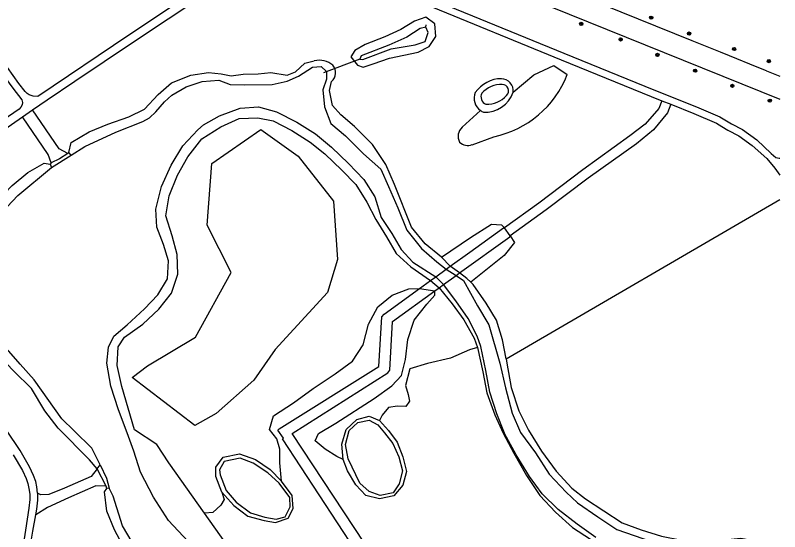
# Model space of a CAD drawing. Extents: x 136000 to 141014, y 402000 to 403500.
# Drawn here: x 140810.7 to 141000, y 402658.6 to 402786.7 of the extents above; entities that cross this region are included whole.
import ezdxf

# ---------------------------------------------------------------- set-up
doc = ezdxf.new("R2010")
doc.units = 0
for name, color, linetype in [('gg-afsc-erfafscheiding', 7, 'Continuous'), ('gg-knt-bronhoudergrens', 7, 'Continuous'), ('gg-knt-verharding', 7, 'Continuous'), ('gg-kntw-bovenkant insteek waterloop', 7, 'Continuous'), ('gg-kntw-greppel-droge sloot', 7, 'Continuous'), ('gg-kntw-waterlijn', 7, 'Continuous'), ('gg-kwrk-duiker nz buis', 7, 'Continuous'), ('gg-kwrk-kunstwerk niveau 01', 7, 'Continuous'), ('gt-grn-groengrens', 7, 'Continuous'), ('gt-symb-boom', 7, 'Continuous')]:
    doc.layers.add(name, color=color, linetype=linetype)

# ---------------------------------------------------------------- blocks, each defined once
blk = doc.blocks.new('gt0-BOOM')
at = {"layer": 'gt-symb-boom'}
for radius in [0.4, 0.2]:
    blk.add_circle((0, 0), radius, dxfattribs=at)

msp = doc.modelspace()

# ---------------------------------------------------------------- linework, layer by layer
at = {"layer": 'gg-afsc-erfafscheiding'}
for p, q in [((140987.55, 402776.59), (140985.3, 402777.51)), ((140996.75, 402772.86), (140994.39, 402773.82))]:
    msp.add_line(p, q, dxfattribs=at)
at = {"layer": 'gg-knt-bronhoudergrens'}
msp.add_line((140932.24, 402701.47), (141000, 402741.01), dxfattribs=at)
at = {"layer": 'gg-knt-verharding'}
for p, q in [((140978.29, 402780.35), (140951.4, 402791.24)), ((140985.3, 402777.51), (140978.29, 402780.35)), ((140994.39, 402773.82), (140987.55, 402776.59)), ((140996.75, 402772.86), (141000, 402771.55)), ((140970.84, 402765.48), (140973.04, 402764.6)), ((140812.45, 402761.5), (140814.96, 402763.22)), ((140823.94, 402752.68), (140823.73, 402752.43)), ((140824.51, 402752.02), (140823.94, 402752.68)), ((140819.68, 402748.92), (140824.51, 402752.02)), ((140819.57, 402750.12), (140819.34, 402749.79)), ((140819.34, 402749.79), (140819.68, 402748.92)), ((140830.98, 402674.24), (140831.71, 402675.21)), ((140833.2, 402669.9), (140830.98, 402674.24)), ((140833.37, 402669.38), (140833.2, 402669.9)), ((140833.93, 402669.42), (140833.37, 402669.38))]:
    msp.add_line(p, q, dxfattribs=at)
for points in [[(140859.91, 402793.48), (140872.16, 402801.83), (140876.5, 402804.69), (140880.42, 402807.14), (140881.45, 402806.7), (140882.2, 402806.2), (140882.68, 402805.78), (140883.8, 402804.6), (140885.15, 402803.34), (140888.05, 402801.11), (140889.43, 402800.16), (140891.3, 402799.02), (140894.74, 402797.08), (140897.42, 402795.65), (140900.51, 402794.29), (140904.61, 402792.4), (140907.86, 402791.22), (140912.47, 402789.35), (140945.88, 402775.61), (140968.16, 402766.55), (140970.84, 402765.48)], [(140798.01, 402789.14), (140800, 402784.78), (140804.57, 402776.74), (140807.11, 402772.64), (140810.07, 402768.59), (140812.31, 402765.71), (140812.46, 402765.06), (140812.36, 402764.47), (140812.09, 402763.91), (140811.68, 402763.4), (140804.96, 402758.81), (140795.76, 402752.83), (140787.05, 402747.08), (140786.51, 402746.91), (140786.03, 402747.01), (140785.68, 402747.25), (140785.15, 402747.79), (140782.87, 402752.29), (140779.73, 402758.88), (140776.8, 402764.57), (140769.9, 402779.21), (140760, 402799.77)], [(140917.59, 402799.4), (140923.05, 402796.92), (140928.65, 402794.78), (141000, 402765.89)], [(140859.41, 402795.55), (140838.81, 402781.75), (140816.3, 402766.56), (140815.12, 402766.61), (140814.11, 402766.93), (140813.61, 402767.29), (140813.09, 402767.8), (140811.52, 402769.72), (140808.74, 402773.68), (140806.3, 402777.76), (140801.78, 402785.69), (140799.85, 402789.92)], [(140908.52, 402792.91), (140946.56, 402777.28), (140968.83, 402768.22), (140979.39, 402764.01), (140985.16, 402761.5), (140988.07, 402759.75), (140990.82, 402758.31), (140994.32, 402755.77), (140997.92, 402752.37), (140999, 402751.41), (140999.83, 402751.22), (141000, 402751.22)], [(140814.96, 402763.22), (140818.56, 402765.68), (140825.44, 402770.3), (140839.93, 402780.1), (140857.12, 402791.61)], [(140970.84, 402765.48), (140970.07, 402763.56), (140966.71, 402759.71), (140962.9, 402756.79), (140951.24, 402748.31), (140940.34, 402740.11), (140931.81, 402733.96)], [(140973.04, 402764.6), (140972.21, 402762.5), (140968.75, 402758.24), (140964.55, 402754.78), (140952.6, 402746.29), (140942.13, 402738.44), (140933.24, 402731.96)], [(140973.04, 402764.6), (140978.7, 402762.34), (140984.33, 402759.9), (140985.66, 402759.1)], [(140823.73, 402752.43), (140821.55, 402753.58), (140814.96, 402763.22)], [(140806.07, 402757.14), (140812.45, 402761.5)], [(140819.57, 402750.12), (140818.81, 402752.19), (140812.45, 402761.5)], [(140985.66, 402759.1), (140987.19, 402758.18), (140989.87, 402756.78), (140993.21, 402754.35), (140996.85, 402751.14), (140998.82, 402748.75), (141000, 402746.99)], [(140823.73, 402752.43), (140821.65, 402751.08), (140819.57, 402750.12)], [(140816.21, 402668.22), (140816.02, 402669.79), (140815.74, 402671.09), (140815.22, 402672.59), (140814.21, 402674.76), (140811.86, 402678.77), (140808.54, 402683.79)], [(140810.16, 402677.71), (140812.43, 402673.83), (140813.36, 402671.83), (140813.81, 402670.55), (140814.06, 402669.39), (140814.25, 402667.93), (140814.28, 402666.6), (140814.04, 402664.5), (140813.23, 402659.06), (140812.1, 402652.04)], [(140831.71, 402675.21), (140833.28, 402671.92), (140833.93, 402669.42)], [(140830.98, 402674.24), (140829.51, 402672.29), (140822.9, 402669.47), (140818.96, 402667.87), (140816.98, 402667.78), (140816.21, 402668.22)], [(140833.2, 402669.9), (140830.64, 402669.98), (140823.83, 402667), (140818.69, 402664.65), (140815.76, 402662.85)], [(140815.76, 402662.85), (140816.03, 402664.26), (140816.24, 402666.45), (140816.23, 402668.03), (140816.21, 402668.22)], [(140813.89, 402651.81), (140815, 402658.78), (140815.76, 402662.85)]]:
    msp.add_lwpolyline(points, dxfattribs=at)
at = {"layer": 'gg-kntw-bovenkant insteek waterloop'}
for points in [[(140895.44, 402774.27), (140896.81, 402773.78), (140899.31, 402774.65), (140903.36, 402776.01), (140910.42, 402777.5), (140913.21, 402778.9), (140914.84, 402781.43), (140914.59, 402784.54), (140912.37, 402786.16), (140909.56, 402785.19), (140906.18, 402783.14), (140902.21, 402781.33), (140897.34, 402779.39), (140894.77, 402777.93), (140893.82, 402776.39), (140895.44, 402774.27)], [(140823.94, 402752.68), (140824.48, 402755.09), (140828.96, 402757.76), (140833.57, 402759.7), (140838.81, 402761.52), (140842.68, 402763.37), (140846.08, 402766.99), (140849.38, 402769.89), (140854.13, 402771.81), (140858.54, 402772.49), (140861.67, 402772.17), (140864.11, 402771.67), (140867.15, 402772.05), (140870.86, 402772.19), (140873.97, 402772.47), (140878, 402771.86), (140880.06, 402772.62), (140882.42, 402774.8), (140884.73, 402775.35)], [(140916.24, 402726.71), (140912.18, 402729.97), (140908.8, 402734.13), (140904.62, 402744.7), (140902.43, 402749.66), (140899.17, 402754.62), (140894.69, 402759.07), (140891.28, 402761.97), (140889.27, 402764.27), (140888.52, 402768), (140889.03, 402770.28)], [(140857.54, 402663.26), (140848.72, 402675.71), (140845.74, 402680.25), (140840.17, 402683.86), (140837.03, 402694.65), (140835.87, 402699.87), (140836.18, 402704.45), (140837.75, 402706.83), (140842.24, 402710.13), (140846.21, 402713.77), (140849.37, 402717.78), (140850.93, 402722.48), (140850.73, 402727.35), (140849.57, 402731.96), (140847.99, 402736.93), (140848.78, 402741.94), (140850.85, 402746.99), (140853.4, 402751.54), (140856.87, 402756.07), (140861.6, 402759.02), (140866.11, 402761.08), (140870.71, 402761.27), (140874.51, 402760.48), (140879.15, 402758.12), (140883.74, 402755.22), (140887.36, 402752.28), (140891.55, 402748.23), (140894.99, 402744.72), (140897.72, 402740.36), (140900, 402736.06), (140902.61, 402731.78), (140904.99, 402727.62), (140908.63, 402724.3), (140913.51, 402720.91), (140915.7, 402719.13)], [(140830.98, 402674.24), (140829.07, 402676.44), (140821.29, 402684.29), (140817.96, 402688.64), (140814.71, 402694.12), (140810.3, 402698.41), (140800.88, 402708.23), (140797.87, 402712.1), (140796.19, 402717.04), (140796.17, 402721.92), (140798, 402727.33), (140800.37, 402731.68), (140803.48, 402735.41), (140805.97, 402740.43), (140809.91, 402744.49), (140813.81, 402747.73), (140817.85, 402750.03), (140819.34, 402749.79)], [(140920.73, 402722.78), (140918.42, 402724.47), (140916.24, 402726.71)], [(140923.49, 402720.5), (140922.51, 402721.4), (140920.73, 402722.78)], [(140932.24, 402701.47), (140931.33, 402706.22), (140929.82, 402711.06), (140927.28, 402715.33), (140924.1, 402719.94), (140923.49, 402720.5)], [(140876.65, 402671.13), (140876.23, 402675.69), (140876.22, 402679.1), (140875.45, 402681.68), (140873.66, 402684.01), (140874.64, 402687.36), (140879.58, 402690.55), (140884.44, 402694.15), (140889.87, 402697.81), (140894.23, 402700.89), (140896.8, 402704.95), (140898.18, 402710.13), (140900.45, 402714.36), (140904.01, 402717.25), (140908.12, 402718.82), (140910.78, 402718.93), (140914.61, 402718.35)], [(140891.89, 402676.56), (140890.29, 402677.25), (140887.43, 402679.07), (140884.91, 402681.18), (140885.75, 402682.99), (140890.07, 402685.51), (140899.57, 402691.67), (140903.96, 402694.8), (140906.29, 402697.38), (140907.36, 402701.29), (140907.91, 402706.32), (140909.5, 402711.12), (140912.59, 402715.03), (140914.61, 402717.3), (140914.61, 402718.35)], [(140915.7, 402719.13), (140918.84, 402715.12), (140921.73, 402711.15), (140924.33, 402706.63), (140925.16, 402704.27)], [(140925.16, 402704.27), (140923.19, 402703.74), (140918.46, 402701.68), (140912.78, 402700.33), (140908.36, 402699.02), (140907.28, 402694.92), (140908.01, 402692.62), (140908.3, 402691.04), (140907.43, 402689.69), (140905.38, 402689.76), (140903.1, 402689.43), (140901.56, 402687.53), (140900.85, 402686.19)], [(140925.16, 402704.27), (140926.49, 402698.27), (140927.5, 402693.09), (140929.41, 402687.62), (140931.51, 402683.06), (140934.11, 402678.1), (140937.28, 402672.54), (140940.57, 402667.58), (140944.43, 402663.45), (140948.72, 402659.66), (140953.15, 402656.82), (140957.85, 402653.98), (140963.36, 402651.57), (140969.2, 402649.78), (140974.55, 402648.33), (140980.35, 402647.06), (140985.92, 402646.71), (140991.56, 402645.55), (140996.39, 402643.81), (141000, 402641.87)], [(140932.24, 402701.47), (140932.44, 402700.4), (140933.52, 402694.35), (140935.41, 402688.63), (140937.8, 402683.82), (140941.01, 402678.57), (140944.67, 402673.67), (140948.54, 402669.46), (140951.89, 402666.76), (140956.47, 402663.84), (140960.96, 402660.81), (140965.67, 402659.11), (140970.72, 402657.57), (140975.79, 402656.53), (140980.43, 402656.49), (140985.49, 402656.57), (140990.34, 402657.03), (140994.81, 402656.21), (140999.61, 402654.47), (141000, 402654.26)], [(140891.89, 402676.56), (140891.59, 402680.36), (140892.59, 402683.98), (140895.3, 402686.45), (140898.36, 402687.3), (140900.85, 402686.19)], [(140900.85, 402686.19), (140903.1, 402683.74), (140905.22, 402680.83), (140906.66, 402677.2), (140907.59, 402673.59), (140906.68, 402670.16), (140904.47, 402667.54), (140900.87, 402666.77), (140897.5, 402667.58), (140894.99, 402670.23), (140892.98, 402673.69), (140891.89, 402676.56)], [(140861.87, 402668.44), (140860.36, 402672.31), (140860.36, 402674.65), (140862.19, 402677.13), (140866.19, 402677.98), (140870.18, 402676.5), (140873.81, 402674.07), (140876.65, 402671.13)], [(140861.87, 402668.44), (140864.77, 402665.1), (140868.3, 402662.51), (140872.33, 402661.38), (140875.12, 402660.91), (140878.23, 402661.96), (140879.51, 402664.39), (140879.24, 402667.58), (140876.65, 402671.13)], [(140889.99, 402578.6), (140888.09, 402581.25), (140883.25, 402591.37), (140879.18, 402601.31), (140874.37, 402612.31), (140869.47, 402621.52), (140862.29, 402629.36), (140854.49, 402636.55), (140845.94, 402642.93), (140839.86, 402650.42), (140835.22, 402659.12), (140833.36, 402663.7), (140832.77, 402668.55), (140833.37, 402669.38)], [(140861.87, 402668.44), (140862.43, 402666.64), (140861.56, 402665.25), (140859.59, 402663.41), (140857.54, 402663.26)], [(140900.39, 402586.08), (140897.58, 402588.13), (140895.14, 402592.09), (140892.75, 402597.91), (140891.53, 402602.2), (140890.37, 402608.33), (140889.78, 402614.19), (140889.57, 402619.71), (140889.01, 402624.86), (140887.18, 402629.71), (140884.49, 402634.35), (140881.1, 402638.85), (140877.12, 402642.62), (140866.95, 402649.97), (140857.54, 402663.26)]]:
    msp.add_lwpolyline(points, dxfattribs=at)
for centre, radius, start, end in [((140885.99, 402770.18), 5.32, 50.6471, 103.6513), ((140887.17, 402772.45), 2.86, 310.6193, 40.1159), ((140931.14, 402763.01), 7.94, 90.4349, 145.3491), ((140930.95, 402767.89), 3.06, 354.2156, 87.5574), ((140927.06, 402769.97), 7.33, 266.5479, 340.965), ((140928.03, 402766.09), 3.71, 157.3449, 235.1204), ((140928.06, 402766.15), 3.77, 235.219, 247.5375)]:
    msp.add_arc(centre, radius, start, end, dxfattribs=at)
at = {"layer": 'gg-kntw-greppel-droge sloot'}
for points in [[(140916.24, 402726.71), (140923.42, 402731.58), (140928.65, 402734.89), (140931.12, 402734.74), (140931.81, 402733.96)], [(140933.24, 402731.96), (140934.3, 402730.3), (140931.73, 402727.15), (140923.49, 402720.5)]]:
    msp.add_lwpolyline(points, dxfattribs=at)
at = {"layer": 'gg-kntw-waterlijn'}
for p, q in [((140917.43, 402723.75), (140919.83, 402722.12)), ((140914.81, 402721.85), (140916.76, 402719.91))]:
    msp.add_line(p, q, dxfattribs=at)
for points in [[(140896.01, 402775.81), (140896.75, 402775.69), (140903.79, 402778.38), (140909.75, 402779.35), (140912.17, 402780.19), (140912.93, 402782.38), (140912.32, 402783.73), (140910.96, 402783.4), (140907.66, 402781.24), (140903.19, 402779.28), (140896.37, 402776.61), (140896.01, 402775.81)], [(140824.51, 402752.02), (140827.93, 402754.1), (140835.55, 402757.73), (140842.3, 402760.34), (140843.94, 402761.21), (140845.52, 402762.74), (140847.63, 402765.25), (140849.44, 402766.9), (140852.96, 402768.94), (140856.99, 402770.23), (140861.06, 402770.58), (140863.9, 402769.5), (140867.4, 402769.43), (140874.33, 402769.54), (140878.04, 402770.37), (140880.85, 402771.58), (140884.31, 402773.77), (140886.43, 402773.94), (140887.79, 402772.7), (140887.78, 402770.79), (140886.88, 402768.19), (140887.23, 402763.96), (140888.86, 402759.86), (140892.43, 402756.8), (140896.92, 402752.35), (140901.21, 402748.53), (140903.11, 402744.22), (140905.41, 402738.9), (140907.61, 402733.41), (140911.3, 402728.87), (140915.05, 402725.54), (140917.43, 402723.75)], [(140853.48, 402656.2), (140848.66, 402661.43), (140844.91, 402667.18), (140841.68, 402673.44), (140840.02, 402678.57), (140838.42, 402683.14), (140836.2, 402688.82), (140834.38, 402694.71), (140833.36, 402700.42), (140833.77, 402704.36), (140835.08, 402707.08), (140838.35, 402709.95), (140842.71, 402713.91), (140845.99, 402717.38), (140848.4, 402721.29), (140848.64, 402725.77), (140847.4, 402729.87), (140845.76, 402734.17), (140845.45, 402738.59), (140846.93, 402744.22), (140849.25, 402749.51), (140852.18, 402754.33), (140855.88, 402758.28), (140857.28, 402759.54), (140861.26, 402761.74), (140866.39, 402763.66), (140870.88, 402763.99), (140875.38, 402762.71), (140880.43, 402760.15), (140885.02, 402757.24), (140889.03, 402754.01), (140893.22, 402749.95), (140897.02, 402745.99), (140899.76, 402741.63), (140901.26, 402736.55), (140903.91, 402732.53), (140906.23, 402728.56), (140909.15, 402725.46), (140914.81, 402721.85)], [(140831.71, 402675.21), (140829.63, 402679.35), (140825.29, 402683.66), (140822.19, 402686.58), (140815.37, 402696.29), (140811.85, 402700.2), (140800.95, 402712.53), (140798.81, 402716.73), (140798.36, 402720.92), (140800.66, 402726.42), (140804.42, 402732.04), (140807.35, 402737.77), (140811.29, 402741.96), (140819.68, 402748.92)], [(140919.83, 402722.12), (140921.69, 402720.92), (140925.19, 402714.6), (140927.99, 402709.93), (140930.66, 402700.39), (140932.06, 402694.32), (140933.73, 402688.05), (140935.8, 402683.24), (140939.53, 402678.17), (140942.87, 402672.9), (140947.14, 402668.43), (140949.94, 402665.76), (140954.95, 402662.36), (140959.62, 402659.16), (140970.43, 402655.49), (140976.03, 402654.48), (140981.44, 402654.08), (140989.91, 402654.55), (140994.71, 402653.15), (141000, 402651.34)], [(140954.47, 402657.17), (140949.85, 402660.47), (140945.11, 402664.18), (140941.17, 402668.06), (140937.99, 402672.32), (140934.7, 402677.71), (140932.32, 402682.07), (140931.83, 402683.09), (140929.93, 402687.89), (140928.19, 402693.23), (140927.24, 402698.57), (140925.96, 402704.53), (140925.1, 402707.15), (140922.84, 402711.52), (140919.76, 402715.85), (140916.76, 402719.91)], [(140895.53, 402685.7), (140898.31, 402686.25), (140900.43, 402685.14), (140902.16, 402683.13), (140904.18, 402680.54), (140905.7, 402677.18), (140906.59, 402673.75), (140905.72, 402670.54), (140904.24, 402668.27), (140901.03, 402667.65), (140898.29, 402668.62), (140896, 402670.71), (140893.11, 402676.67), (140892.49, 402680.28), (140893.41, 402683.75), (140895.53, 402685.7)], [(140861.38, 402672.71), (140862.89, 402668.84), (140865.38, 402665.93), (140868.91, 402663.35), (140872.47, 402662.21), (140875.26, 402661.74), (140877.49, 402662.35), (140878.77, 402664.79), (140878.64, 402667.13), (140876.04, 402670.69), (140873.24, 402673.22), (140869.62, 402675.65), (140866.41, 402676.91), (140862.42, 402676.07), (140861.27, 402673.99), (140861.38, 402672.71)], [(140891.61, 402579.77), (140889.83, 402582.24), (140884.88, 402592.21), (140880.77, 402602.14), (140876.28, 402613.1), (140870.9, 402622.72), (140863.89, 402630.62), (140855.94, 402638.15), (140848.13, 402644.77), (140842.05, 402652.01), (140837.22, 402660.12), (140834.95, 402667.42), (140833.93, 402669.42)]]:
    msp.add_lwpolyline(points, dxfattribs=at)
for centre, radius, start, end in [((140931.11, 402762.85), 6.66, 88.5903, 137.2672), ((140931.27, 402767.94), 1.57, 314.0195, 89.7812), ((140928.03, 402766.46), 2.03, 153.3984, 246.3914), ((140927.58, 402770.84), 6.25, 266.6823, 319.8789)]:
    msp.add_arc(centre, radius, start, end, dxfattribs=at)
at = {"layer": 'gg-kwrk-duiker nz buis'}
for p, q in [((140912.32, 402783.73), (140912.48, 402784.26)), ((140896.01, 402775.81), (140886.99, 402772.4))]:
    msp.add_line(p, q, dxfattribs=at)
at = {"layer": 'gg-kwrk-kunstwerk niveau 01'}
for p, q in [((140933.24, 402731.96), (140931.81, 402733.96)), ((140917.43, 402723.75), (140918.42, 402724.47)), ((140914.81, 402721.85), (140917.43, 402723.75)), ((140916.76, 402719.91), (140919.83, 402722.12)), ((140919.83, 402722.12), (140920.73, 402722.78)), ((140910.78, 402718.93), (140913.51, 402720.91)), ((140913.51, 402720.91), (140914.81, 402721.85)), ((140914.61, 402718.35), (140915.7, 402719.13)), ((140915.7, 402719.13), (140916.76, 402719.91))]:
    msp.add_line(p, q, dxfattribs=at)
for points in [[(140918.42, 402724.47), (140923.23, 402727.95), (140931.58, 402733.94), (140931.81, 402733.96)], [(140920.73, 402722.78), (140933.14, 402731.76), (140933.09, 402731.84), (140933.24, 402731.96)], [(140910.3, 402639.47), (140908.14, 402647.78), (140908.14, 402648.19), (140908.06, 402648.48), (140907.87, 402648.56), (140907.63, 402648.52), (140907.37, 402648.51), (140895.68, 402653.55), (140895.04, 402653.91), (140876.87, 402681.67), (140877.1, 402681.82), (140875.73, 402683.83), (140876.01, 402684.13), (140900.75, 402699.62), (140901.48, 402711.87), (140902.06, 402712.61), (140910.78, 402718.93)], [(140926.14, 402606.9), (140919.19, 402616.18), (140910.48, 402649.46), (140910.31, 402649.9), (140910.07, 402650.22), (140909.72, 402650.45), (140897.64, 402655.69), (140897.13, 402655.79), (140879.26, 402682.97), (140902.91, 402697.99), (140903.41, 402698.66), (140904.14, 402710.77), (140914.61, 402718.35)]]:
    msp.add_lwpolyline(points, dxfattribs=at)
at = {"layer": 'gt-grn-groengrens'}
for p, q in [((140925.91, 402763.05), (140921.34, 402758.89)), ((140923.81, 402754.59), (140929.21, 402756.57))]:
    msp.add_line(p, q, dxfattribs=at)
for points in [[(140933.99, 402767.58), (140939.13, 402771.88), (140944.09, 402774.22), (140947.36, 402771.95)], [(140880.77, 402751.75), (140889.45, 402740.58), (140890.46, 402726.16), (140888.04, 402717.9), (140875.08, 402703.8), (140869.73, 402696.23), (140860.44, 402687.98), (140855.15, 402684.93), (140839.63, 402696.9), (140843.4, 402699.76), (140855.31, 402706.87), (140864.14, 402722.93), (140858.21, 402734.61), (140859.33, 402749.91), (140871.49, 402758.39), (140880.77, 402751.75)]]:
    msp.add_lwpolyline(points, dxfattribs=at)
for centre, radius, start, end in [((140924.03, 402781.08), 25.06, 281.9415, 338.6317), ((140923.36, 402756.67), 3, 132.279, 208.8318), ((140922.78, 402757.41), 3, 226.7664, 290.0858)]:
    msp.add_arc(centre, radius, start, end, dxfattribs=at)

# ---------------------------------------------------------------- block references
at = {"layer": 'gt-symb-boom'}
for p in [(140968.17, 402786.08), (140950.85, 402784.53), (140960.6, 402780.69), (140977.56, 402782.14), (140969.72, 402776.84), (140988.7, 402778.3), (140997.31, 402775.3), (140979.05, 402772.93), (140988.27, 402769.17), (140997.53, 402765.51)]:
    msp.add_blockref('gt0-BOOM', p, dxfattribs=at)

doc.saveas('drawing.dxf')
